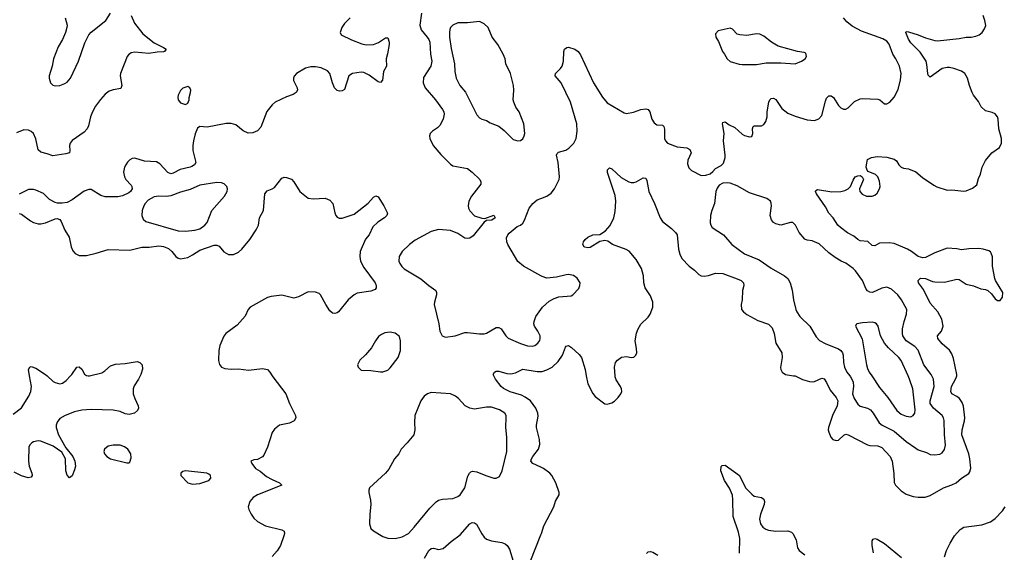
# Model space of a CAD drawing. Header units: inches. Extents: x 1834610 to 2027685, y 642842 to 774116.
# Tile 326 of 632: x 1925676 to 1933845, y 698534 to 702955. Entities that reach past the tile are written whole.
import ezdxf

# ---------------------------------------------------------------- set-up
doc = ezdxf.new("R2010")
doc.units = ezdxf.units.IN
doc.header["$MEASUREMENT"] = 0
for name, color, linetype in [('B9629', 7, 'Continuous'), ('B9639', 7, 'Continuous'), ('B9720', 7, 'Continuous'), ('B9730', 7, 'Continuous')]:
    doc.layers.add(name, color=color, linetype=linetype)

msp = doc.modelspace()

# ---------------------------------------------------------------- linework, layer by layer
at = {"layer": 'B9629', "color": 5}
for points, elevation in [([(1925620.7, 699679.3), (1925690, 699734.4), (1925750.8, 699830), (1925766.8, 699870), (1925772.9, 699910), (1925758, 700000)], 380), ([(1926675.8, 700000), (1926661.6, 699970), (1926625.4, 699914.6), (1926616.5, 699890), (1926617, 699850), (1926630.3, 699810.3), (1926659.1, 699750), (1926662, 699730), (1926654, 699710), (1926628, 699690), (1926583.6, 699676.4), (1926550, 699684.4), (1926510, 699702.3), (1926450, 699713.5), (1926270, 699718.4), (1926190, 699714.6), (1926130, 699698.6), (1926053.8, 699670), (1926010, 699643.2), (1925985.4, 699614.6), (1925978.3, 699590), (1925978.4, 699570), (1925996.4, 699510), (1926059.8, 699399.8), (1926116.1, 699330), (1926134, 699290), (1926138.2, 699250), (1926130, 699217.2), (1926110, 699169.3), (1926090, 699153.2), (1926070, 699175.1), (1926057.6, 699210), (1926056.2, 699310), (1926024.3, 699364.3), (1925954.4, 699414.4), (1925850, 699456.8), (1925830, 699459.8), (1925790, 699451), (1925776.7, 699443.3), (1925761.3, 699430), (1925750.3, 699409.7), (1925747.8, 699290), (1925754.7, 699250), (1925776.9, 699190), (1925779.5, 699170), (1925770, 699157), (1925746.7, 699153.3), (1925690, 699167.8), (1925630, 699199.8)], 380), ([(1925902.6, 700000), (1925952.7, 699952.7), (1925970, 699942.4), (1926010, 699932.4), (1926030, 699937.1), (1926060.1, 699959.9), (1926098.1, 700000)], 380), ([(1926242.7, 700000), (1926250, 699998.9), (1926254.8, 700000)], 380), ([(1927769.3, 700000), (1927775.5, 699990), (1927884.4, 699850), (1927913.4, 699770), (1927963, 699670), (1927968, 699650), (1927953.9, 699626.1), (1927914.1, 699605.9), (1927830, 699588.2), (1927790, 699555.6), (1927770, 699529.2), (1927732.5, 699407.5), (1927700.6, 699339.4), (1927690, 699326.6), (1927650, 699305.2), (1927618, 699302), (1927594, 699290), (1927602, 699270), (1927631.3, 699230), (1927670, 699206.8), (1927723.9, 699163.9), (1927770, 699137.1), (1927831, 699110), (1927852, 699090), (1927650, 699009.6), (1927613.4, 698990), (1927585.4, 698954.6), (1927572.7, 698910), (1927575.5, 698890), (1927594.9, 698850), (1927618, 698818), (1927650, 698790.4), (1927713.8, 698753.8), (1927850, 698720.5), (1927870.4, 698710.4), (1927873.4, 698690), (1927867.7, 698670), (1927839.3, 698590), (1927813.3, 698546.7), (1927770, 698499)], 420), ([(1930000, 699240.6), (1929932, 699272), (1929916.9, 699290), (1929921.7, 699310), (1929934.2, 699330), (1929981, 699390), (1929990.9, 699430), (1929987.7, 699470), (1929963.5, 699570), (1929963.1, 699590), (1929977.5, 699662.5), (1929973.5, 699690), (1929958.5, 699730), (1929914.8, 699790), (1929870, 699822.7), (1929837.9, 699837.9), (1929745.5, 699865.5), (1929690, 699892.4), (1929669.9, 699909.9), (1929623.6, 699970), (1929608.9, 700000)], 420), ([(1929035.2, 698484.8), (1929070, 698548.2), (1929090, 698566.4), (1929110, 698567), (1929150, 698555.8), (1929190, 698564.4), (1929256.3, 698623.7), (1929330, 698679.5), (1929410, 698768.9), (1929430, 698780.3), (1929450, 698779.5), (1929466, 698766), (1929510, 698686.4), (1929530, 698659.5), (1929550, 698642.6), (1929589.2, 698629.2), (1929674.7, 698614.7), (1929703.4, 698603.4), (1929721.6, 698590), (1929739.9, 698559.9), (1929770, 698461)], 420), ([(1929910, 698454.8), (1930000, 698679)], 420)]:
    msp.add_lwpolyline(points, dxfattribs=dict(at, elevation=elevation))
for points, elevation in [([(1929090, 699860.5), (1929058.8, 699850), (1929030.6, 699830), (1929004.4, 699790), (1928953.4, 699670), (1928950.7, 699610), (1928954.8, 699550), (1928946.8, 699510), (1928890, 699441.2), (1928840.7, 699390), (1928820.7, 699350), (1928786.8, 699310), (1928737.5, 699222.5), (1928710.4, 699189.6), (1928578, 699070), (1928571.3, 699050), (1928571.3, 699030), (1928587.3, 698967.3), (1928590.4, 698930.4), (1928579.5, 698850), (1928579.1, 698770), (1928590.5, 698730.5), (1928612.3, 698712.3), (1928690, 698664.4), (1928730, 698652.4), (1928790, 698648.7), (1928850, 698662), (1928900.7, 698690), (1928950, 698742.4), (1929078.7, 698901.3), (1929130, 698953.7), (1929150, 698965.3), (1929184.9, 698975.1), (1929270, 698980.4), (1929310, 698995.8), (1929330, 699010.4), (1929368.5, 699070), (1929393.7, 699166.3), (1929408.2, 699191.8), (1929419.1, 699200.9), (1929433.4, 699206.6), (1929470, 699202.3), (1929542.8, 699170), (1929610, 699150.4), (1929630, 699150.4), (1929656.1, 699163.9), (1929677.6, 699210), (1929716.4, 699370), (1929717.6, 699490), (1929708.7, 699570), (1929712.7, 699652.7), (1929711.3, 699670), (1929702, 699690), (1929655.9, 699715.9), (1929590, 699737.7), (1929550, 699737.3), (1929450, 699722.3), (1929409.8, 699729.8), (1929370.9, 699750.9), (1929316.2, 699810), (1929292, 699830), (1929250, 699848.3)], 440), ([(1926450, 699423.5), (1926410, 699414.3), (1926380.4, 699390), (1926374, 699370), (1926380.3, 699350), (1926398.7, 699330), (1926430, 699310.3), (1926564.7, 699275.3), (1926583.1, 699276.9), (1926590, 699282), (1926600.9, 699319.1), (1926597.6, 699350), (1926571.6, 699390), (1926546, 699410), (1926510, 699423)], 420), ([(1927050.8, 699209.2), (1927030, 699204), (1927011.3, 699190), (1927011.3, 699170), (1927071, 699110), (1927110, 699098.4), (1927170, 699105.5), (1927244, 699130), (1927261.2, 699150), (1927259, 699170), (1927243.7, 699183.7), (1927229.5, 699189.5)], 420)]:
    msp.add_lwpolyline(points, close=True, dxfattribs=dict(at, elevation=elevation))
at = {"layer": 'B9639', "color": 5}
for points, elevation in [([(1930376.5, 700000), (1930390, 699931), (1930430, 699851), (1930450, 699826.8), (1930530, 699767.3), (1930550, 699764), (1930590, 699774), (1930611.9, 699788.1), (1930641.5, 699818.5), (1930664, 699850), (1930672.7, 699870), (1930669.2, 699890), (1930661.2, 699910), (1930625.1, 699965.1), (1930615.6, 699990), (1930615.1, 700000)], 420), ([(1932097.4, 700000), (1932110, 699998), (1932170, 699968.5), (1932230, 699950.5), (1932250, 699948.2), (1932270, 699952.7), (1932330, 699980.4), (1932350, 699973), (1932370, 699942), (1932399.3, 699879.3), (1932450, 699818.9), (1932463.2, 699790), (1932458, 699750), (1932418.9, 699670), (1932386, 699570), (1932383.8, 699550), (1932388, 699530), (1932405.5, 699490), (1932422.8, 699470), (1932450, 699462), (1932470, 699465.5), (1932513.9, 699506.1), (1932530, 699513.7), (1932550, 699507.6), (1932710, 699426.2), (1932730, 699420.6), (1932796.8, 699416.8), (1932830, 699404.2), (1932897.8, 699330), (1932915.3, 699290), (1932929.1, 699189.1), (1932932.1, 699112.1), (1932941.7, 699090), (1932990, 699043.7), (1933030, 699017), (1933090, 698996), (1933131.6, 698991.5), (1933187.3, 698992.7), (1933230, 699006), (1933342, 699070), (1933410, 699092.6), (1933445.1, 699110), (1933490, 699150.3), (1933550, 699188.9), (1933558.3, 699201.7), (1933567.8, 699232.2), (1933559.8, 699310), (1933549.8, 699350), (1933493.7, 699510), (1933494.6, 699550), (1933516.2, 699623.8), (1933519, 699650), (1933507.6, 699747.6), (1933496.2, 699776.2), (1933472.6, 699810), (1933450, 699827.6), (1933409.2, 699849.2), (1933400.8, 699870), (1933408.1, 699910), (1933441.3, 699970), (1933449.7, 699990), (1933450.6, 700000)], 420), ([(1932562.3, 700000), (1932570.2, 699990), (1932590.2, 699950), (1932595.2, 699910), (1932586.9, 699850), (1932600.3, 699810), (1932630, 699763.1), (1932650, 699747.4), (1932710, 699728.9), (1932735.5, 699715.5), (1932758.5, 699690), (1932807.8, 699607.8), (1932832.2, 699590), (1932930, 699538.8), (1933030, 699452.2), (1933110, 699396.9), (1933130, 699385.3), (1933200.9, 699360.9), (1933230, 699344.9), (1933270, 699342), (1933310, 699347.7), (1933330, 699360.7), (1933350, 699387.3), (1933357.2, 699422.8), (1933348, 699512), (1933347.1, 699627.1), (1933340.9, 699650), (1933328.4, 699670), (1933257.7, 699730), (1933230.6, 699770), (1933231.2, 699790), (1933263.2, 699910), (1933258.6, 699970), (1933243.2, 700000)], 440), ([(1932745.1, 700000), (1932810, 699902.3), (1932878.1, 699818.1), (1932954.4, 699710), (1932990, 699680.3), (1933030, 699662.6), (1933070, 699658.7), (1933090, 699668.4), (1933101.7, 699690), (1933104.5, 699715.5), (1933087.4, 699890), (1933059.7, 699970), (1933046.3, 700000)], 460), ([(1931647.1, 698527.1), (1931650.5, 698649.5), (1931640.8, 698700.8), (1931595.8, 698830), (1931593.8, 698970), (1931589, 699009), (1931565.5, 699065.5), (1931524.7, 699130), (1931492.7, 699210), (1931494.6, 699245.4), (1931504.7, 699255.3), (1931530, 699256), (1931648.4, 699170), (1931698.5, 699070), (1931750, 699015.6), (1931770, 699000.3), (1931830, 698988.2), (1931850, 698974.8), (1931854.3, 698954.3), (1931851.4, 698930), (1931821.5, 698850), (1931815.3, 698810), (1931821.3, 698770), (1931841.1, 698741.1), (1931865.9, 698725.9), (1931890, 698718.3), (1931950, 698710.2), (1932050, 698711.8), (1932080.2, 698700.2), (1932091.7, 698690), (1932117.5, 698637.5), (1932130.2, 698570.2), (1932143.1, 698550), (1932190, 698512)], 380), ([(1930000, 698679), (1930004.4, 698690), (1930025.4, 698754.6), (1930107.2, 698910), (1930122.5, 698957.5), (1930151.1, 699010), (1930152.1, 699030), (1930123.9, 699110), (1930090.9, 699170), (1930073.3, 699190), (1930023, 699230), (1930000, 699240.6)], 420), ([(1933350, 698494.8), (1933366.6, 698550), (1933397.2, 698610), (1933433.3, 698670), (1933477.7, 698722.3), (1933510, 698741.5), (1933658.6, 698761.4), (1933730, 698786.3), (1933770, 698813.8), (1933830, 698876.9), (1933852, 698910)], 380), ([(1932759.8, 698530), (1932749.7, 698590.3), (1932749.6, 698630), (1932757, 698643), (1932770, 698648.2), (1932790, 698641.7), (1932850, 698606.3), (1932993.4, 698490)], 380), ([(1930876.2, 698523.8), (1930890, 698537.3), (1930910, 698540.5), (1930930, 698534.9), (1930970.2, 698510.2)], 380)]:
    msp.add_lwpolyline(points, dxfattribs=dict(at, elevation=elevation))
at = {"layer": 'B9720', "color": 5}
for points, elevation in [([(1926052.7, 702970), (1926068.2, 702910), (1926068, 702890), (1926056.3, 702850), (1926030.6, 702790), (1925995.5, 702730), (1925955.8, 702630), (1925945.7, 702570), (1925920.3, 702490), (1925919.5, 702470), (1925930.4, 702430), (1925950, 702412.2), (1925970, 702406.3), (1926010, 702409.1), (1926050, 702424.7), (1926070, 702437.7), (1926095.9, 702470), (1926162.4, 702610), (1926217.4, 702762.6), (1926250, 702830.6), (1926267.6, 702852.4), (1926390.9, 702949.1), (1926429.4, 703010)], 380), ([(1929010.3, 703010), (1928994.9, 702910), (1929006.3, 702870), (1929057.4, 702810), (1929071.4, 702790), (1929078.5, 702770), (1929084.7, 702670), (1929094.8, 702610), (1929087.5, 702570), (1929025.8, 702474.2), (1929023.7, 702430), (1929041.3, 702390), (1929124.9, 702290), (1929182.4, 702210), (1929194.4, 702190), (1929197, 702170), (1929188.4, 702130), (1929162, 702078), (1929142.9, 702057.1), (1929101, 702030), (1929081, 702010), (1929076, 701990), (1929078.8, 701970), (1929107.3, 701910), (1929170, 701834.8), (1929250, 701756), (1929270, 701741), (1929390, 701719.1), (1929430, 701690.5), (1929493.4, 701630), (1929503, 701610), (1929500.5, 701590), (1929423.1, 701490), (1929402, 701450), (1929396.4, 701410), (1929399.3, 701390), (1929410, 701367.3), (1929450, 701327.7), (1929510, 701306.8), (1929536.4, 701303.6), (1929610, 701331.3), (1929622, 701310), (1929594, 701290), (1929550, 701288.7), (1929530, 701275.3), (1929438, 701162), (1929410, 701142.9), (1929390, 701138.4), (1929370, 701142.9), (1929310, 701179.7), (1929250, 701204), (1929150, 701212.4), (1929090, 701196.4), (1928956.3, 701123.7), (1928911.2, 701088.8), (1928848.2, 701030), (1928823.1, 700990), (1928821.3, 700950), (1928828.5, 700930), (1928845.9, 700905.9), (1928866.9, 700886.9), (1929005.3, 700805.3), (1929070, 700748.2), (1929128.4, 700708.4), (1929134.4, 700690), (1929134.4, 700670), (1929116.3, 700610), (1929115.5, 700590), (1929153.4, 700430), (1929162.8, 700370), (1929182, 700330), (1929210, 700318.8), (1929290, 700330.7), (1929370, 700357.1), (1929390, 700359.5), (1929490, 700347), (1929530, 700346.7), (1929550, 700352), (1929630, 700399.5), (1929650, 700400.3), (1929670, 700388.2), (1929710.2, 700330.2), (1929730, 700310.4), (1929830, 700268.4), (1929890, 700248.3), (1929930, 700244.4), (1929950, 700250.3), (1929975.8, 700270), (1929990, 700290.8), (1929995, 700310), (1929992.8, 700330), (1929975.3, 700370), (1929948.3, 700410), (1929942.6, 700430), (1929943.5, 700450), (1929959.1, 700490), (1930000, 700549.8)], 440), ([(1926601.1, 702990), (1926627.5, 702927.5), (1926698.7, 702838.7), (1926790, 702763.7), (1926870, 702725.5), (1926890.6, 702710), (1926876.3, 702690), (1926870, 702688.1), (1926815.3, 702684.7), (1926746.6, 702673.4), (1926630, 702686.8), (1926600.8, 702679.2), (1926577.6, 702662.4), (1926567.6, 702650), (1926510.8, 702510), (1926508.6, 702490), (1926522.4, 702410), (1926514.9, 702385.1), (1926450, 702374.3), (1926418.4, 702361.6), (1926384, 702336), (1926346.1, 702293.9), (1926303.5, 702236.5), (1926279.8, 702190), (1926263, 702150), (1926246.6, 702073.4), (1926236, 702050), (1926210, 702020.4), (1926110, 701951.2), (1926094.3, 701930), (1926089.1, 701910), (1926093, 701867), (1926090, 701849.7), (1926059.6, 701840.4), (1925950, 701825.3), (1925902.8, 701842.8), (1925850, 701855.3), (1925830, 701875.1), (1925810, 701966), (1925789.8, 702009.8), (1925770, 702028.4), (1925750, 702037.8), (1925710, 702040.3), (1925650, 702016.3)], 380), ([(1928417.1, 702970), (1928370, 702925.1), (1928348.2, 702891.8), (1928334.9, 702850), (1928342, 702830), (1928430, 702787.6), (1928514.7, 702754.7), (1928550, 702747), (1928610, 702750.3), (1928652.8, 702767.2), (1928710, 702804), (1928730, 702804.7), (1928741.6, 702770), (1928741.3, 702750), (1928728.7, 702671.3), (1928716.3, 702630), (1928718, 702570), (1928695.6, 702524.4), (1928685.8, 702454.2), (1928670, 702433.2), (1928650, 702440.7), (1928575.5, 702495.6), (1928530, 702516.8), (1928510, 702519.2), (1928436, 702510), (1928407.4, 702490), (1928370, 702376), (1928350, 702363.6), (1928330, 702363), (1928308.6, 702368.6), (1928288.6, 702388.6), (1928270.9, 702430.9), (1928249.7, 702509.7), (1928230.9, 702530.9), (1928175.9, 702555.9), (1928130, 702564.2), (1928090, 702563.5), (1928047.8, 702552.2), (1927972.7, 702510), (1927953, 702487), (1927947, 702470), (1927948.7, 702450), (1927978, 702390), (1927979.5, 702370), (1927970.4, 702350), (1927945.3, 702334.7), (1927890, 702314), (1927796.3, 702270), (1927770.2, 702249.8), (1927727.3, 702192.7), (1927676.5, 702063.5), (1927650, 702031.6), (1927610, 702015.6), (1927570, 702013.3), (1927530, 702033.3), (1927470, 702083), (1927430, 702094.8), (1927390, 702093.1), (1927230, 702064), (1927170.5, 702069.5), (1927150, 702056), (1927131.5, 702008.5), (1927116.5, 701950), (1927111.4, 701910), (1927113.4, 701870), (1927136.5, 701770), (1927126.7, 701750), (1927103.6, 701736.4), (1927090, 701729.8), (1927007.8, 701712.2), (1926950, 701682.3), (1926930, 701676.4), (1926905.8, 701685.8), (1926837.8, 701757.8), (1926810, 701774.3), (1926710, 701781.7), (1926630, 701805.6), (1926610, 701803.5), (1926590, 701793.1), (1926570, 701773.5), (1926555.2, 701750), (1926545.8, 701730), (1926537.4, 701690), (1926543.9, 701650), (1926555.2, 701630), (1926600.8, 701580.8), (1926607.3, 701570), (1926607.5, 701550), (1926595, 701530), (1926581.5, 701518.5), (1926530, 701493.6), (1926490, 701485.4), (1926384.8, 701484.8), (1926350, 701495.9), (1926270, 701544.4), (1926250, 701545.4), (1926210, 701532.8), (1926110, 701460.4), (1926070, 701438.5), (1926029, 701431), (1925990, 701431), (1925970, 701437.3), (1925923.3, 701463.3), (1925873.2, 701513.2), (1925810, 701541.4), (1925790, 701545.6), (1925750, 701544.5), (1925670, 701506.3)], 420), ([(1925670, 701347.7), (1925690, 701340.7), (1925764.8, 701284.8), (1925791.4, 701271.4), (1925830, 701261.7), (1925850, 701260.9), (1925890, 701270.2), (1925970, 701303.1), (1925990, 701304.9), (1926000.7, 701300.7), (1926010, 701295.5), (1926020.3, 701280.2), (1926050, 701207.7), (1926087, 701150), (1926102.6, 701070), (1926117.2, 701037.2), (1926135.1, 701015.1), (1926170, 700998), (1926230, 700998.4), (1926310, 701016.9), (1926410, 701047.9), (1926590, 701041.1), (1926690, 701066.4), (1926750, 701067.8), (1926830, 701078.7), (1926870, 701073.7), (1926910, 701055.2), (1926939.1, 701030), (1926970, 700988.5), (1926990, 700975.3), (1927010, 700970.3), (1927070, 700982), (1927110, 701002.7), (1927170, 701043.2), (1927290, 701084.2), (1927310, 701084.4), (1927330, 701076.3), (1927370, 701027.3), (1927406.9, 701006.9), (1927450, 701007), (1927490, 701025.2), (1927517.7, 701050), (1927584.2, 701130), (1927637.2, 701210), (1927656.9, 701250), (1927666, 701310), (1927697.7, 701370), (1927710, 701510.8), (1927730, 701535.5), (1927770, 701550.5), (1927790, 701563), (1927850, 701638.8), (1927870, 701647.3), (1927890, 701644.9), (1927930, 701630.5), (1927950, 701610.6), (1927999.5, 701530), (1928070, 701474.9), (1928110, 701468.2), (1928210, 701473), (1928250, 701457.3), (1928273.4, 701430), (1928290, 701352), (1928299.1, 701330), (1928310, 701314.8), (1928326.6, 701306.6), (1928350, 701306.7), (1928450, 701339.5), (1928566.6, 701433.4), (1928610, 701481), (1928630, 701492), (1928650, 701484.7), (1928696.3, 701410), (1928726.8, 701350), (1928722.8, 701330), (1928702.8, 701310), (1928646.8, 701273.2), (1928604.8, 701235.2), (1928574, 701170), (1928546.1, 701133.9), (1928500.4, 701030), (1928497, 700990), (1928502.6, 700950), (1928530, 700899.3), (1928624.4, 700770), (1928633.7, 700750), (1928634.4, 700730), (1928624.7, 700715.3), (1928590, 700701.6), (1928475.3, 700684.7), (1928450, 700671.8), (1928400.4, 700630), (1928320.7, 700530), (1928310, 700520.9), (1928290, 700517), (1928270, 700519.3), (1928250, 700537.2), (1928214.5, 700590), (1928171.9, 700671.9), (1928161.5, 700681.5), (1928130, 700694.5), (1928070, 700697), (1927990, 700655.1), (1927950, 700644.5), (1927850, 700669.5), (1927761.7, 700658.3), (1927731.3, 700650), (1927587.7, 700570), (1927570, 700549), (1927545.3, 700494.8), (1927479.3, 700420.7), (1927386, 700350), (1927370, 700329.2), (1927335.8, 700250), (1927328.8, 700210), (1927326.4, 700126.4), (1927333, 700093), (1927350, 700071), (1927378.8, 700058.8), (1927430, 700053), (1927490, 700056.4), (1927574, 700046), (1927690, 700059.3), (1927730.4, 700050.4), (1927750.4, 700030.3), (1927769.3, 700000)], 420), ([(1930000, 700828.6), (1929855.1, 700910), (1929807.6, 700947.6), (1929725.1, 701090), (1929717, 701110), (1929715.1, 701144.9), (1929725.2, 701170), (1929736.6, 701183.4), (1929802.9, 701237.1), (1929830, 701250.7), (1929850, 701267.3), (1929864.5, 701290), (1929903.7, 701390), (1929932.3, 701430), (1929970, 701459.3), (1930000, 701471)], 440), ([(1925758, 700000), (1925749.7, 700050.3), (1925759, 700070), (1925770, 700077.3), (1925810, 700062.4), (1925891, 700011), (1925902.6, 700000)], 380), ([(1926098.1, 700000), (1926107.6, 700010), (1926150, 700070.6), (1926170, 700074), (1926190, 700054.8), (1926213.7, 700013.7), (1926230, 700002), (1926242.7, 700000)], 380), ([(1926254.8, 700000), (1926355.9, 700024.1), (1926381.1, 700038.9), (1926430, 700081.1), (1926470, 700095.3), (1926550, 700101.6), (1926650, 700118.8), (1926672, 700110), (1926691.3, 700090), (1926694.8, 700054.8), (1926680.5, 700010), (1926675.8, 700000)], 380), ([(1929608.9, 700000), (1929604, 700010), (1929615.3, 700030), (1929630, 700037.3), (1929650, 700037.1), (1929717.5, 700017.5), (1929750, 700014.7), (1929790, 700022.7), (1929850, 700052.9), (1929970, 700034), (1930000, 700035.5)], 420)]:
    msp.add_lwpolyline(points, dxfattribs=dict(at, elevation=elevation))
for points, elevation in [([(1929490, 702939.5), (1929390.4, 702929.6), (1929310, 702928), (1929270, 702909.7), (1929250.3, 702890), (1929245, 702875), (1929240.7, 702850), (1929242.2, 702810), (1929254.8, 702714.8), (1929282.2, 702590), (1929285.8, 702525.8), (1929297.4, 702470), (1929328.9, 702410), (1929374.2, 702354.2), (1929470, 702165.5), (1929490, 702140.4), (1929509, 702129), (1929550, 702117.6), (1929580.2, 702100.2), (1929651.1, 702071.1), (1929695.8, 702035.8), (1929770, 701960.7), (1929810, 701950.5), (1929830, 701953.4), (1929850, 701967.3), (1929862, 701990), (1929865.6, 702010), (1929858.7, 702090), (1929819.5, 702190), (1929792, 702230), (1929774.5, 702270), (1929769.6, 702290), (1929776.2, 702370), (1929774, 702410), (1929747, 702510), (1929709.7, 702589.7), (1929702.4, 702630), (1929687.6, 702670), (1929642.4, 702750), (1929594.5, 702810), (1929562, 702890), (1929530, 702922)], 460), ([(1927070, 702402), (1927030, 702388), (1927010, 702368), (1926991.3, 702330), (1926986.8, 702310), (1926991.3, 702290), (1927010, 702264.7), (1927050, 702252), (1927070, 702262), (1927082, 702290), (1927082, 702310), (1927094, 702350), (1927095.3, 702370), (1927088, 702390)], 420), ([(1927310, 701604.8), (1927170, 701581.1), (1927090, 701545.4), (1927010, 701522.9), (1926930, 701493.1), (1926890, 701486.6), (1926830, 701489.1), (1926790, 701483.4), (1926742.2, 701457.8), (1926716.1, 701430), (1926704.4, 701410), (1926691.6, 701370), (1926688, 701330), (1926699.9, 701299.9), (1926721.1, 701281.1), (1926990, 701202.3), (1927050, 701199.5), (1927130, 701206.8), (1927170, 701218.5), (1927212.6, 701250), (1927230, 701270.5), (1927270.9, 701370), (1927376.3, 701490), (1927396.9, 701530), (1927399.6, 701550), (1927394, 701570), (1927372.1, 701592.1), (1927350, 701602)], 440), ([(1928750, 700360.9), (1928705.2, 700354.8), (1928676.8, 700343.2), (1928653.7, 700326.3), (1928626.8, 700290), (1928596, 700230), (1928545.8, 700174.2), (1928498, 700130), (1928478, 700090), (1928484.7, 700070), (1928510, 700046.8), (1928590, 700044), (1928670, 700030.8), (1928690, 700030.8), (1928730, 700046.8), (1928750, 700066), (1928816, 700150), (1928835.1, 700210), (1928836, 700290), (1928826.3, 700326.3), (1928791.7, 700351.7)], 440)]:
    msp.add_lwpolyline(points, close=True, dxfattribs=dict(at, elevation=elevation))
at = {"layer": 'B9730', "color": 5}
for points, elevation in [([(1930000, 701471), (1930050, 701490.6), (1930084.2, 701515.8), (1930112.7, 701550), (1930151, 701629), (1930154.7, 701650), (1930142.2, 701770), (1930129.6, 701830), (1930134.9, 701845.1), (1930145.1, 701854.9), (1930206.7, 701873.3), (1930232.1, 701887.9), (1930273.7, 701930), (1930292, 701970), (1930301.6, 702030), (1930298.6, 702090), (1930244.7, 702270), (1930169.7, 702430), (1930119.5, 702490), (1930120.9, 702510), (1930162, 702550), (1930176.2, 702570), (1930187.8, 702610), (1930189.4, 702690), (1930197.2, 702710), (1930214.8, 702725.2), (1930230, 702728), (1930282.8, 702710), (1930310, 702690.4), (1930330, 702664.9), (1930436, 702430), (1930510, 702312.4), (1930550, 702264.4), (1930690, 702182), (1930710, 702177.3), (1930767.7, 702187.7), (1930830, 702210.3), (1930870, 702214.4), (1930890.8, 702210), (1930904.9, 702190), (1930921.3, 702130), (1930939.3, 702099.3), (1930962.3, 702082.3), (1931010, 702079.1), (1931019.1, 702070), (1931025.5, 702045.5), (1931026.4, 701970), (1931032.9, 701950), (1931050, 701928.9), (1931130, 701900.3), (1931211.7, 701891.7), (1931236.7, 701876.7), (1931247.7, 701850), (1931220.3, 701790), (1931217.6, 701757.6), (1931226.4, 701726.4), (1931250, 701702.8), (1931330, 701662.8), (1931370, 701664.9), (1931403.7, 701676.3), (1931426.3, 701693.7), (1931450, 701721), (1931495.6, 701744.4), (1931514.9, 701765.1), (1931529.7, 701810), (1931529.7, 701830), (1931515.8, 701950), (1931521.1, 702010), (1931507, 702090), (1931510, 702102), (1931530, 702106), (1931562.4, 702082.4), (1931610, 702060.7), (1931670, 702004.9), (1931690, 701993.4), (1931730, 701982), (1931750, 701986.8), (1931759.5, 702010), (1931757, 702050), (1931761.2, 702070), (1931770, 702075.5), (1931830, 702074.9), (1931850, 702084.9), (1931867, 702110), (1931877.6, 702150), (1931877, 702190), (1931892, 702270), (1931899.5, 702290), (1931910, 702302), (1931930, 702304.9), (1931950, 702293), (1931999.4, 702219.4), (1932050, 702180.3), (1932110, 702155.3), (1932210, 702124.4), (1932270, 702119.1), (1932307.2, 702132.8), (1932330, 702161), (1932360.6, 702279.4), (1932370, 702302.8), (1932390, 702324), (1932410, 702324), (1932426.8, 702310), (1932470, 702243), (1932490, 702223), (1932510, 702213), (1932530, 702213.4), (1932550, 702224.9), (1932603.5, 702276.5), (1932650, 702297.6), (1932670, 702301.3), (1932796.1, 702296.1), (1932811.3, 702290), (1932850, 702258), (1932870, 702256), (1932895.3, 702270), (1932930, 702311.3), (1932963.6, 702376.4), (1932985.3, 702454.7), (1932988.2, 702510), (1932974.5, 702570), (1932945.6, 702630), (1932920.4, 702670), (1932890, 702751.6), (1932870, 702776.4), (1932837.4, 702797.4), (1932660.2, 702860.2), (1932581.7, 702901.7), (1932538, 702938), (1932510.8, 702970)], 440), ([(1933450.6, 700000), (1933451.5, 700010), (1933423.3, 700143.3), (1933410, 700181.2), (1933391.2, 700211.2), (1933330, 700265.1), (1933294, 700310), (1933289.6, 700330), (1933323, 700370), (1933337.7, 700410), (1933325.7, 700470), (1933294.5, 700530), (1933230, 700601.6), (1933174.7, 700714.7), (1933132.7, 700770), (1933129.6, 700790), (1933150, 700810.6), (1933190, 700807.7), (1933250, 700783), (1933270, 700779.1), (1933350, 700777.3), (1933450, 700802.4), (1933470, 700799.5), (1933530, 700760.4), (1933590, 700745.5), (1933650, 700720.5), (1933690, 700716.3), (1933708.3, 700708.3), (1933739.9, 700679.9), (1933770, 700638), (1933790, 700624.7), (1933810, 700624.7), (1933829.3, 700650.7), (1933831.8, 700690), (1933771.6, 700790), (1933766.6, 700806.6), (1933748.2, 700910), (1933746.5, 700986.5), (1933737.6, 701017.6), (1933729.5, 701029.5), (1933715.6, 701035.6), (1933669.7, 701049.7), (1933634.6, 701054.6), (1933550, 701054.3), (1933490, 701044), (1933450, 701052.6), (1933370, 701058), (1933270, 701020.7), (1933190, 700982), (1933170, 700979.5), (1933130, 700989.4), (1933076, 701030), (1933041.2, 701050), (1932930, 701098.4), (1932890, 701102.4), (1932810, 701100.5), (1932770, 701079.3), (1932750, 701081.2), (1932714, 701114), (1932650, 701120.5), (1932630, 701129.6), (1932597.4, 701157.4), (1932545.4, 701185.4), (1932485.6, 701230), (1932465.1, 701250), (1932424.2, 701310), (1932389.7, 701350), (1932361.8, 701401.8), (1932288, 701510), (1932279.5, 701530), (1932282, 701538), (1932295.5, 701544.5), (1932414.2, 701525.8), (1932489.7, 701530.3), (1932521.7, 701538.3), (1932549.6, 701550.4), (1932569.3, 701570), (1932590, 701622), (1932609, 701650), (1932630, 701658.8), (1932650, 701661), (1932664.7, 701650), (1932676, 701630), (1932644.7, 701550), (1932646, 701530), (1932666, 701506), (1932702, 701490), (1932749.5, 701490.5), (1932770, 701499.1), (1932790, 701516), (1932809.3, 701550), (1932814, 701570), (1932810, 701615.3), (1932794.5, 701650), (1932776, 701670), (1932715.5, 701695.5), (1932706.3, 701706.3), (1932699.5, 701730), (1932700.7, 701750), (1932710, 701794), (1932742, 701810), (1932790, 701819.3), (1932870, 701813), (1932930, 701797.3), (1932950, 701782.8), (1932970.5, 701750), (1932990, 701730.5), (1933010, 701722.4), (1933050, 701718.4), (1933111.6, 701691.5), (1933166.3, 701646.3), (1933260.3, 701580.3), (1933286.7, 701566.7), (1933370, 701541.3), (1933410, 701543.6), (1933510, 701531.8), (1933530, 701533.4), (1933582.5, 701557.5), (1933616, 701584), (1933630, 701636), (1933648.3, 701671.7), (1933662.2, 701730), (1933690, 701785.5), (1933742, 701850), (1933805.6, 701894.4), (1933820.7, 701930), (1933821.3, 701970), (1933799.7, 702050), (1933795.1, 702130), (1933789.3, 702150), (1933770, 702172.7), (1933745.4, 702185.4), (1933690, 702199.5), (1933652.9, 702232.9), (1933630, 702277.2), (1933590, 702329.3), (1933579.6, 702350), (1933555.8, 702410), (1933540.9, 702470), (1933518.5, 702510), (1933490, 702527.9), (1933425.1, 702550), (1933390, 702559.1), (1933370, 702559.5), (1933329.5, 702550.5), (1933230, 702478), (1933214.7, 702494.7), (1933210, 702508.7), (1933203.1, 702583.1), (1933196.4, 702610), (1933146.3, 702686.3), (1933070, 702762.4), (1933050, 702794.5), (1933027.8, 702850), (1933030, 702856), (1933050, 702855.3), (1933130, 702830.2), (1933190, 702803.9), (1933270, 702781.5), (1933290, 702780.2), (1933470, 702798), (1933530, 702810.4), (1933570, 702810.5), (1933610, 702819.3), (1933636, 702830), (1933660.9, 702850), (1933681.2, 702878.8), (1933692, 702908), (1933684.5, 702950), (1933669.6, 702990)], 420), ([(1930615.1, 700000), (1930611.8, 700070), (1930619.5, 700110), (1930636, 700130), (1930670, 700154), (1930710, 700159.1), (1930750, 700150.8), (1930770, 700154.8), (1930789, 700170), (1930796, 700190), (1930794.8, 700225.2), (1930783.7, 700290), (1930792.9, 700352.9), (1930807.3, 700390), (1930830, 700426.8), (1930890, 700486.8), (1930906, 700510), (1930929.3, 700570), (1930929.4, 700610), (1930910, 700664), (1930864.5, 700730), (1930855.6, 700770), (1930852.8, 700830), (1930833.6, 700890), (1930790, 700965.2), (1930732.5, 701032.5), (1930707.9, 701047.9), (1930594, 701090), (1930555.6, 701115.6), (1930530, 701122), (1930490, 701115.1), (1930410, 701064.2), (1930390, 701060.7), (1930366, 701066), (1930359, 701070), (1930349.2, 701089.2), (1930353.2, 701110), (1930366.6, 701130), (1930390, 701150.4), (1930430, 701168.2), (1930490, 701172.7), (1930536.8, 701203.2), (1930573.9, 701246.1), (1930605.3, 701310), (1930617.1, 701362.9), (1930623.2, 701450), (1930615.4, 701495.4), (1930552.7, 701687.3), (1930554, 701710), (1930570, 701726), (1930590, 701716.3), (1930666.4, 701646.4), (1930730, 701608.4), (1930750, 701603.1), (1930770, 701604.9), (1930790, 701610.4), (1930850, 701643), (1930870, 701638.8), (1930879.2, 701619.2), (1930896.2, 701530), (1930943.6, 701430), (1930990, 701310.6), (1931010, 701281.3), (1931082.5, 701222.6), (1931117.6, 701190), (1931130.2, 701170.2), (1931142.6, 701050), (1931153.1, 701010), (1931170, 700973.4), (1931229.3, 700909.3), (1931274.8, 700874.8), (1931310, 700839.5), (1931330, 700829), (1931353.6, 700826.4), (1931390, 700831.7), (1931450, 700850.3), (1931508.7, 700848.7), (1931630, 700805.3), (1931660.7, 700790), (1931680.7, 700770), (1931684, 700750), (1931672.8, 700707.2), (1931668.9, 700630), (1931661.7, 700590), (1931664.9, 700550), (1931680.5, 700530), (1931710, 700506.7), (1931799.4, 700459.4), (1931889, 700429), (1931918.2, 700398.2), (1931936.5, 700350), (1931950.3, 700270.3), (1931999.3, 700190), (1932002.4, 700150), (1931988, 700068), (1931990.8, 700050), (1932001, 700030), (1932030, 700010.7), (1932097.4, 700000)], 420), ([(1933243.2, 700000), (1933238, 700010), (1933176.8, 700090), (1933130, 700212.4), (1933102.5, 700242.5), (1933032.2, 700290), (1933004.4, 700330), (1932999.4, 700350), (1933001, 700390), (1933013.5, 700450), (1933034, 700510), (1933035.6, 700550), (1932992.2, 700630), (1932963.1, 700670), (1932910, 700717.3), (1932870, 700736), (1932830, 700727.4), (1932751.3, 700690), (1932730, 700692), (1932710, 700704.5), (1932698.3, 700718.3), (1932667.8, 700790), (1932610.9, 700870), (1932591.1, 700890), (1932530, 700934), (1932490.8, 700950.8), (1932441.2, 700981.2), (1932390, 701020.4), (1932310, 701093.7), (1932250, 701119.6), (1932210, 701123.7), (1932190, 701133.2), (1932142, 701190), (1932114, 701250), (1932091.2, 701271.2), (1932070, 701272.3), (1931990, 701249.6), (1931950, 701259.6), (1931931.1, 701271.1), (1931912.6, 701292.6), (1931903.1, 701330), (1931912.8, 701410), (1931911.3, 701431.3), (1931904.5, 701450), (1931875.1, 701470), (1931730, 701518.3), (1931630, 701574.7), (1931570, 701597), (1931550, 701600.9), (1931510, 701598), (1931479.3, 701580.7), (1931463.1, 701556.9), (1931451.6, 701528.4), (1931440.8, 701430), (1931418, 701370), (1931408.2, 701330), (1931405.8, 701270), (1931410.3, 701250), (1931422, 701230), (1931514.3, 701170), (1931585.7, 701090), (1931690, 701011.6), (1931810, 700962), (1931910, 700891.6), (1932022, 700830), (1932050, 700805.5), (1932068.7, 700770), (1932085.3, 700710), (1932096, 700630), (1932116.5, 700550), (1932123.6, 700530), (1932148, 700490), (1932230.3, 700410), (1932283.7, 700323.7), (1932312.4, 700292.4), (1932363.1, 700263.1), (1932470, 700224.2), (1932489.5, 700209.5), (1932503.5, 700190), (1932509.3, 700170), (1932511, 700110), (1932518.4, 700070), (1932538.8, 700030), (1932562.3, 700000)], 440), ([(1930000, 700549.8), (1930012.3, 700567.7), (1930070, 700619.5), (1930110, 700641.3), (1930150, 700654), (1930250, 700661.6), (1930265.2, 700670), (1930315.1, 700724.9), (1930324.2, 700750), (1930325.1, 700770), (1930300.9, 700810), (1930270, 700833), (1930230, 700839.7), (1930210, 700838), (1930130, 700818), (1930050, 700809.7), (1930010, 700823), (1930000, 700828.6)], 440), ([(1933046.3, 700000), (1932990, 700126), (1932969.7, 700150), (1932883.5, 700230), (1932850.8, 700270), (1932819.1, 700330), (1932797.6, 700410), (1932785.2, 700430), (1932770, 700439.5), (1932750, 700443.6), (1932670, 700439.6), (1932622, 700430), (1932615.3, 700424.7), (1932610.8, 700410), (1932665.1, 700305.1), (1932702, 700090), (1932710, 700060.5), (1932725.2, 700030), (1932745.1, 700000)], 460), ([(1930000, 700035.5), (1930010, 700036), (1930050, 700047.2), (1930094.5, 700070), (1930142.8, 700117.2), (1930180.4, 700170), (1930204.1, 700235.9), (1930210, 700244.9), (1930230, 700250.4), (1930255.1, 700235.1), (1930316.7, 700176.7), (1930337.1, 700150), (1930366.7, 700050), (1930376.5, 700000)], 420)]:
    msp.add_lwpolyline(points, dxfattribs=dict(at, elevation=elevation))
at = {"layer": 'B9730', "color": 5, "elevation": 460}
msp.add_lwpolyline([(1931570, 702884.5), (1931470, 702862), (1931450, 702838), (1931451, 702810), (1931474.2, 702774.2), (1931508.2, 702690), (1931524.9, 702670), (1931544.9, 702630), (1931570, 702608), (1931645.3, 702585.3), (1931670, 702583.1), (1931790, 702583.1), (1931870, 702596.9), (1931990, 702597.4), (1932110, 702588.5), (1932161.2, 702610), (1932192.7, 702630), (1932205.2, 702650), (1932197.2, 702677.2), (1932184, 702684), (1932130, 702692.3), (1931970, 702736.2), (1931912.7, 702770), (1931850, 702819), (1931815.5, 702835.5), (1931790, 702839.3), (1931710, 702824.2), (1931649.6, 702829.6), (1931630, 702835.1), (1931590, 702877)], close=True, dxfattribs=at)

doc.saveas('drawing.dxf')
